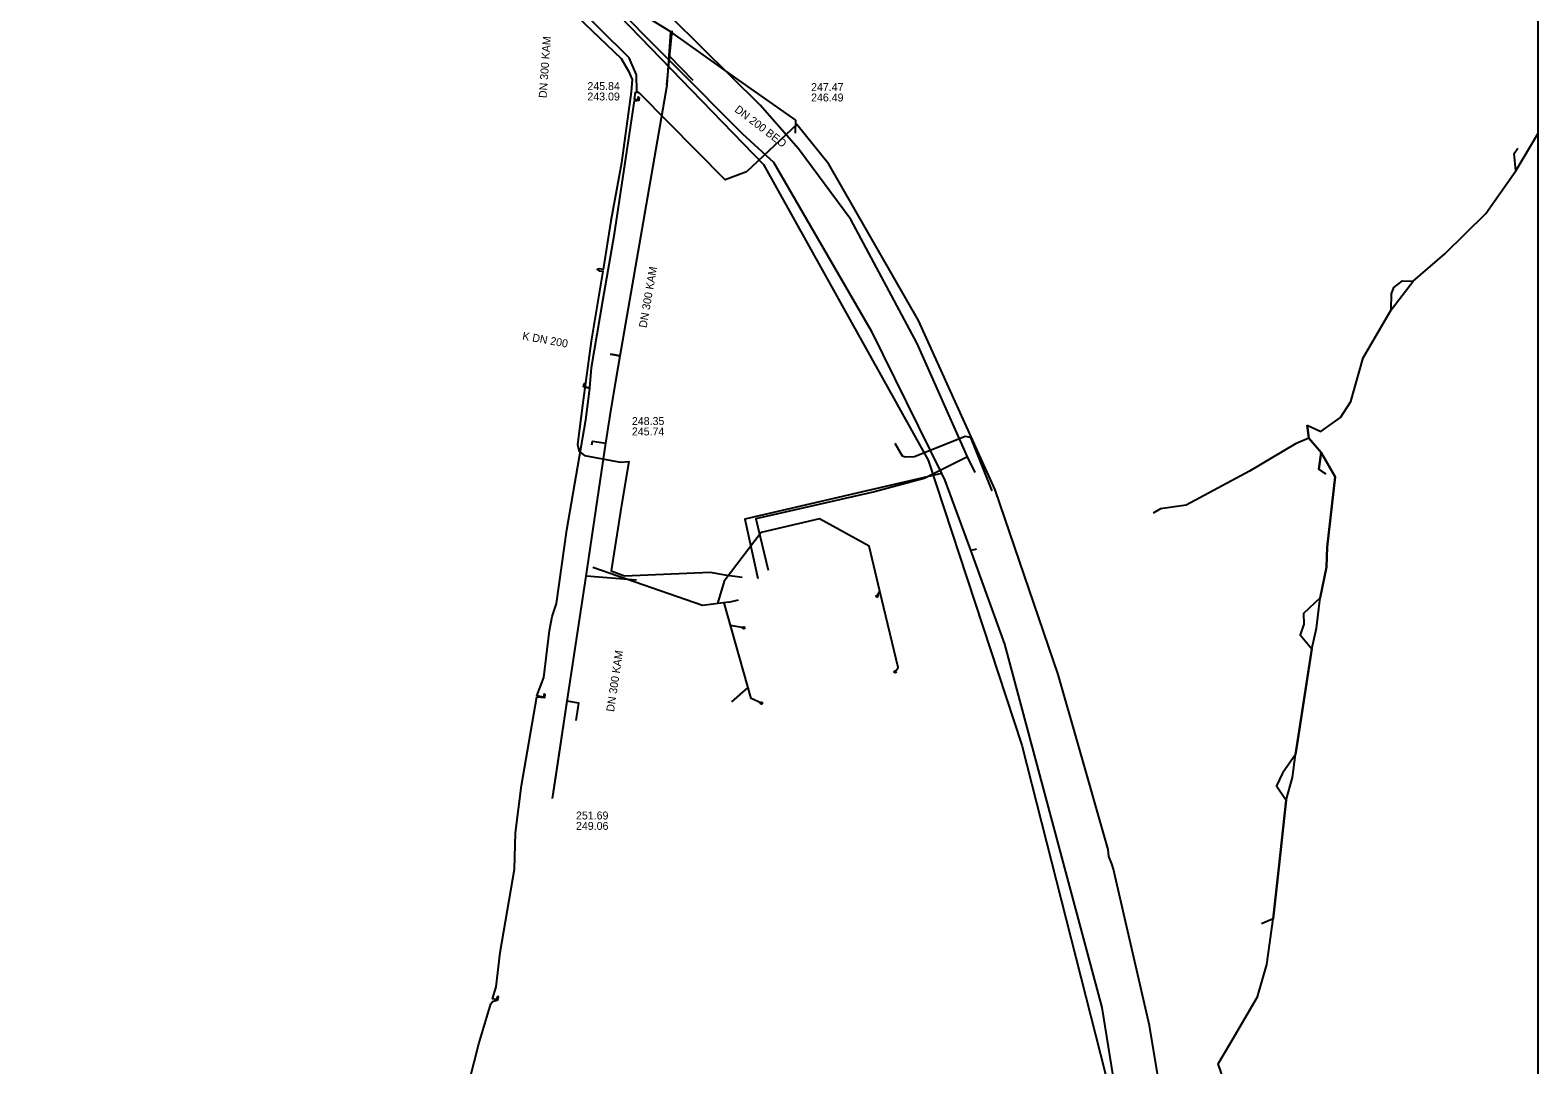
# Model space of a CAD drawing. Extents: x -600309 to -598967, y -1161267 to -1160292.
# Drawn here: x -599119.2 to -598967.1, y -1160537.6 to -1160433.2 of the extents above; entities that cross this region are included whole.
import ezdxf

# ---------------------------------------------------------------- set-up
doc = ezdxf.new("R2010")
doc.units = 0
for name, color, linetype in [('Vrstva 1', 7, 'Continuous'), ('Vrstva 11', 7, 'Continuous'), ('Vrstva 12', 7, 'Continuous'), ('Vrstva 13', 7, 'Continuous'), ('Vrstva 16', 7, 'Continuous'), ('Vrstva 19', 7, 'Continuous'), ('Vrstva 4', 7, 'Continuous'), ('Vrstva 42', 7, 'Continuous'), ('Vrstva 55', 7, 'Continuous'), ('Vrstva 63', 7, 'Continuous'), ('Vrstva 9', 7, 'Continuous')]:
    doc.layers.add(name, color=color, linetype=linetype)

msp = doc.modelspace()

# ---------------------------------------------------------------- linework, layer by layer
at = {"layer": 'Vrstva 1'}
for p, q in [((-599048.06, -1160438), (-599054.59, -1160433.38)), ((-599041.98, -1160442.3), (-599048.06, -1160438)), ((-599042, -1160443.6), (-599041.98, -1160442.3))]:
    msp.add_line(p, q, dxfattribs=at)
for points in [[(-599054.99, -1160438.73), (-599054.47, -1160433.27)], [(-599060.62, -1160471.44), (-599059.69, -1160466.07), (-599054.97, -1160438.75)], [(-599066.52, -1160510.75), (-599065.05, -1160500.93), (-599063.15, -1160488.29), (-599061.14, -1160474.88), (-599060.62, -1160471.44)], [(-599062.56, -1160475.04), (-599062.51, -1160474.68), (-599061.14, -1160474.88)], [(-599062.56, -1160475.04), (-599062.51, -1160474.68), (-599061.14, -1160474.88)], [(-599064.14, -1160502.86), (-599063.88, -1160501.1), (-599065.05, -1160500.93)], [(-599064.14, -1160502.86), (-599063.88, -1160501.1), (-599065.05, -1160500.93)]]:
    msp.add_lwpolyline(points, dxfattribs=at)
at = {"layer": 'Vrstva 11'}
for centre in [(-599033.78, -1160490.33), (-599047.24, -1160493.51), (-599031.95, -1160497.96), (-599045.46, -1160501.12)]:
    msp.add_circle(centre, 0.1, dxfattribs=at)
at = {"layer": 'Vrstva 13'}
for points in [[(-599130.51, -1160421.85), (-599076.3, -1160415.82), (-599072.55, -1160419.28), (-599071.29, -1160420.42), (-599061.38, -1160429.54), (-599047.35, -1160443.66), (-599044.23, -1160446.54), (-599034.39, -1160463.53), (-599027.28, -1160477.95), (-599026.93, -1160478.65), (-599024.35, -1160485.69), (-599020.91, -1160495.15), (-599011.11, -1160531.84), (-599008.46, -1160548.34), (-599007.87, -1160552.34), (-599008.87, -1160567.78), (-599009.46, -1160576.15), (-599009.14, -1160582.57), (-599006.64, -1160588.61), (-598999.04, -1160599.04), (-598989.64, -1160608.51), (-598979.13, -1160616.52), (-598967.11, -1160624.35)], [(-599027.28, -1160477.95), (-599047.12, -1160482.56), (-599045.8, -1160488.55)], [(-599024.35, -1160485.69), (-599023.99, -1160485.61), (-599023.75, -1160485.55)]]:
    msp.add_lwpolyline(points, dxfattribs=at)
at = {"layer": 'Vrstva 16'}
for points in [[(-599023.88, -1160477.84), (-599024.66, -1160476.25), (-599029.72, -1160464.82), (-599036.42, -1160452.3), (-599041.71, -1160445.17), (-599045.58, -1160440.77), (-599060.49, -1160426), (-599070.11, -1160416.6), (-599070.6, -1160416.06), (-599072.27, -1160414.78), (-599080.45, -1160415.66), (-599082.42, -1160418.58), (-599095.39, -1160420.04), (-599095.65, -1160420.13), (-599105.03, -1160420.96), (-599106.06, -1160420.57), (-599107.27, -1160420.66), (-599107.77, -1160421.12), (-599121.26, -1160422.92)], [(-599024.66, -1160476.25), (-599029.03, -1160478.43), (-599034.04, -1160479.79), (-599046.02, -1160482.53), (-599044.76, -1160487.71)]]:
    msp.add_lwpolyline(points, dxfattribs=at)
at = {"layer": 'Vrstva 19'}
msp.add_lwpolyline([(-599075.65, -1160416.55), (-599069.63, -1160422.62), (-599060.82, -1160430.67), (-599045.24, -1160446.77), (-599028.64, -1160476.6), (-599019.19, -1160505.34), (-599009.27, -1160544.37), (-599007.09, -1160562.51), (-599009.11, -1160584.79), (-598994.36, -1160604.79), (-598974.45, -1160620.28), (-598967.11, -1160624.92)], dxfattribs=at)
at = {"layer": 'Vrstva 42'}
for points in [[(-599072.7, -1160425.01), (-599072.42, -1160424.29), (-599072.21, -1160424.54), (-599071.48, -1160424.77), (-599066.24, -1160429.72), (-599059.59, -1160436.08), (-599058.87, -1160437.36), (-599058.51, -1160438.19), (-599058.59, -1160439.43), (-599059.57, -1160446.58)], [(-599059.57, -1160446.58), (-599059.84, -1160448.06)], [(-599059.84, -1160448.06), (-599060.63, -1160452.45), (-599061.43, -1160457.34), (-599061.81, -1160457.28), (-599062.02, -1160457.35), (-599061.84, -1160457.48), (-599061.47, -1160457.54), (-599062.62, -1160464.58), (-599063.44, -1160470.55), (-599064, -1160475.01), (-599063.83, -1160475.73), (-599063.32, -1160476.13), (-599059.67, -1160476.79), (-599058.82, -1160476.74), (-599059.58, -1160481.12), (-599060.6, -1160487.76), (-599059.26, -1160488.28), (-599050.64, -1160487.89), (-599049.14, -1160488.16), (-599047.38, -1160488.39)]]:
    msp.add_lwpolyline(points, dxfattribs=at)
at = {"layer": 'Vrstva 55'}
for points in [[(-599057.74, -1160439.56), (-599058.02, -1160439.36), (-599058.06, -1160437.7), (-599058.81, -1160436), (-599073.56, -1160421.38), (-599076.5, -1160419.39), (-599079.11, -1160419.06), (-599106.53, -1160421.96), (-599123.03, -1160423.85)], [(-599068.1, -1160500.36), (-599067.39, -1160498.51), (-599066.82, -1160493.77), (-599066.55, -1160492.37), (-599066.12, -1160491.07), (-599065.1, -1160483.61), (-599063.17, -1160472.51), (-599062.76, -1160469.38), (-599063.39, -1160469.18), (-599063.35, -1160468.87), (-599063.22, -1160468.86), (-599063.25, -1160469.02), (-599063.25, -1160469.18), (-599062.76, -1160469.29), (-599062.61, -1160467.25), (-599061.45, -1160460.51), (-599060.29, -1160453.76), (-599058.27, -1160440.35), (-599057.79, -1160440.27), (-599057.75, -1160440.02), (-599057.89, -1160439.93), (-599057.92, -1160440.09), (-599057.95, -1160440.25), (-599058.26, -1160440.19), (-599058.15, -1160439.47), (-599057.82, -1160439.49)], [(-599010.39, -1160516.59), (-599010.45, -1160515.89), (-599013.45, -1160505.4), (-599015.52, -1160498.24), (-599021.86, -1160479.6), (-599029.61, -1160462.5), (-599038.64, -1160446.73), (-599041.87, -1160442.71), (-599046.96, -1160447.51), (-599049.12, -1160448.3), (-599057.74, -1160439.56)], [(-598990.39, -1160473.05), (-598989.01, -1160473.69), (-598987.01, -1160472.3), (-598985.99, -1160470.68), (-598984.75, -1160466.26), (-598981.91, -1160461.42), (-598979.68, -1160458.52), (-598976.5, -1160455.76), (-598972.35, -1160451.7), (-598969.33, -1160447.39), (-598967.11, -1160443.68)], [(-598990.39, -1160473.05), (-598989.01, -1160473.69), (-598987.01, -1160472.3), (-598985.99, -1160470.68), (-598984.75, -1160466.26), (-598981.91, -1160461.42), (-598981.87, -1160459.8), (-598981.64, -1160459.18), (-598980.78, -1160458.51), (-598979.68, -1160458.52), (-598976.5, -1160455.76), (-598972.35, -1160451.7), (-598969.33, -1160447.39), (-598969.49, -1160445.65), (-598969.14, -1160445.13)], [(-598990.39, -1160473.05), (-598990.22, -1160474.37), (-598988.98, -1160475.83), (-598989.22, -1160477.5), (-598988.55, -1160477.99), (-598989.22, -1160477.5), (-598988.98, -1160475.83), (-598990.22, -1160474.37), (-598991.55, -1160474.94), (-598996.2, -1160477.71), (-599002.61, -1160481.13), (-599005.18, -1160481.5), (-599005.92, -1160481.93)], [(-599003.51, -1160547.66), (-599000.07, -1160543.46), (-598998.64, -1160541.89), (-598998.54, -1160539.93), (-598999.38, -1160537.51), (-598998.18, -1160535.51), (-598995.4, -1160530.75), (-598994.45, -1160527.5), (-598993.81, -1160522.88), (-598993.25, -1160517.74), (-598992.52, -1160510.9), (-598991.87, -1160508.62), (-598991.57, -1160506.31), (-598989.91, -1160495.65), (-598989.45, -1160493.55), (-598989.06, -1160490.5), (-598988.45, -1160487.38), (-598988.36, -1160485.38), (-598987.56, -1160478.27), (-598988.98, -1160475.83), (-598990.22, -1160474.37), (-598990.39, -1160473.05)], [(-598990.39, -1160473.05), (-598990.22, -1160474.37), (-598988.98, -1160475.83), (-598987.56, -1160478.27), (-598988.36, -1160485.38), (-598988.45, -1160487.38), (-598989.06, -1160490.5), (-598990.77, -1160492.08), (-598990.71, -1160493.13), (-598991.08, -1160494.21), (-598989.91, -1160495.65), (-598991.33, -1160504.8), (-598991.57, -1160506.31), (-598992.86, -1160508.17), (-598993.47, -1160509.46), (-598992.52, -1160510.9), (-598993.25, -1160517.74), (-598993.81, -1160522.88), (-598995, -1160523.39)], [(-599022.16, -1160479.7), (-599024.32, -1160474.3), (-599024.9, -1160474.22), (-599030.02, -1160476.25), (-599030.95, -1160476.29), (-599031.22, -1160476.18), (-599031.95, -1160474.91)], [(-599075.89, -1160543.04), (-599073.95, -1160535.48), (-599072.75, -1160531.44), (-599072.57, -1160531.21), (-599072.04, -1160531.04), (-599071.97, -1160530.75), (-599072.09, -1160530.71), (-599072.15, -1160530.85), (-599072.18, -1160531.01), (-599072.6, -1160530.94), (-599072.21, -1160529.74), (-599071.81, -1160526.26), (-599070.38, -1160517.88), (-599070.25, -1160514.2), (-599069.66, -1160509.42), (-599068.12, -1160500.47), (-599067.31, -1160500.56), (-599067.26, -1160500.24), (-599067.38, -1160500.19), (-599067.44, -1160500.51), (-599068.1, -1160500.36)], [(-599010.11, -1160517.32), (-599010.39, -1160516.59)], [(-599002.87, -1160547.07), (-599004.05, -1160547.19), (-599006.28, -1160533.64), (-599009.76, -1160518.61), (-599009.92, -1160517.88), (-599010.11, -1160517.32)]]:
    msp.add_lwpolyline(points, dxfattribs=at)
at = {"layer": 'Vrstva 63'}
msp.add_lwpolyline([(-600308.54, -1160292.35), (-598967.11, -1160292.35), (-598967.11, -1161267.03), (-600308.54, -1161267.03)], close=True, dxfattribs=at)
at = {"layer": 'Vrstva 9'}
for p, q in [((-599052.33, -1160438.3), (-599054.76, -1160435.78)), ((-599060.68, -1160465.9), (-599059.69, -1160466.07)), ((-599059.69, -1160466.07), (-599060.68, -1160465.9)), ((-599058.05, -1160488.69), (-599063.15, -1160488.29)), ((-599033.78, -1160490.33), (-599033.49, -1160489.81)), ((-599048.75, -1160490.92), (-599047.76, -1160490.7)), ((-599048.45, -1160500.98), (-599046.79, -1160499.55)), ((-599045.46, -1160501.12), (-599046.48, -1160500.63))]:
    msp.add_line(p, q, dxfattribs=at)
for points in [[(-599054.59, -1160433.38), (-599057.13, -1160431.84), (-599057.8, -1160431.43), (-599081.97, -1160416.74), (-599082.7, -1160416.29), (-599083.41, -1160415.87)], [(-599054.97, -1160438.75), (-599054.76, -1160435.78), (-599054.59, -1160433.38)], [(-599060.62, -1160471.44), (-599060.21, -1160469.07), (-599060.1, -1160468.43), (-599059.69, -1160466.07), (-599055.67, -1160442.83), (-599054.97, -1160438.75)], [(-599066.52, -1160510.75), (-599066.33, -1160509.46), (-599066.2, -1160508.59), (-599065.05, -1160500.93), (-599063.15, -1160488.29), (-599063.01, -1160487.39), (-599061.14, -1160474.88), (-599060.62, -1160471.44)], [(-599031.95, -1160497.96), (-599031.66, -1160497.51), (-599033.49, -1160489.81), (-599034.57, -1160485.29), (-599039.59, -1160482.53), (-599045.48, -1160483.89), (-599049.2, -1160488.81), (-599049.89, -1160491.06)], [(-599048.75, -1160490.92), (-599051.39, -1160491.25), (-599062.45, -1160487.42)], [(-599046.48, -1160500.63), (-599049.21, -1160490.98)], [(-599047.24, -1160493.51), (-599048.56, -1160493.29)]]:
    msp.add_lwpolyline(points, dxfattribs=at)

# ---------------------------------------------------------------- texts
at = {"layer": 'Vrstva 12'}
for s, rotation, p in [('DN 300 KAM', 85.9888, (-599067.13, -1160440.08)), ('DN 300 KAM', 80.1941, (-599057.04, -1160463.29)), ('K DN 200', 349.776, (-599069.62, -1160464.42)), ('DN 300 KAM', 81.4643, (-599060.33, -1160502.03))]:
    msp.add_text(s, height=0.8, rotation=rotation, dxfattribs=at).set_placement(p)
for s, p in [('245.84', (-599063.01, -1160439.25)), ('243.09', (-599063.01, -1160440.3)), ('248.35', (-599058.52, -1160473.05)), ('245.74', (-599058.52, -1160474.1)), ('251.69', (-599064.16, -1160512.85)), ('249.06', (-599064.16, -1160513.9))]:
    msp.add_text(s, height=0.8, dxfattribs=at).set_placement(p)
at = {"layer": 'Vrstva 4'}
for s, p in [('247.47', (-599040.44, -1160439.35)), ('246.49', (-599040.44, -1160440.4))]:
    msp.add_text(s, height=0.8, dxfattribs=at).set_placement(p)
msp.add_text('DN 200 BEO', height=0.8, rotation=322.7747, dxfattribs=at).set_placement((-599048.23, -1160441.36))

doc.saveas('drawing.dxf')
